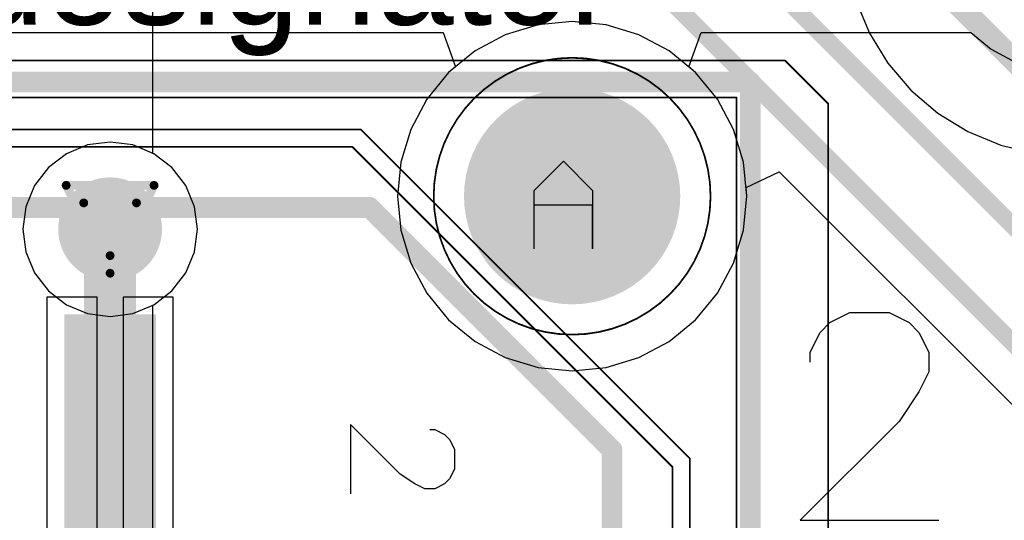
# Model space of a CAD drawing. Header units: millimetres. Extents: x 138 to 555, y 26 to 334.
# Tile 314 of 656: x 224.3 to 229.99, y 243.7 to 246.59. Entities that reach past the tile are written whole.
import ezdxf

# ---------------------------------------------------------------- set-up
doc = ezdxf.new("R2010")
doc.units = ezdxf.units.MM
for name, color, linetype in [('BottomLayer', 5, 'Continuous'), ('BottomSolder', 6, 'Continuous'), ('DrillDrawing', 1, 'Continuous'), ('Mechanical20', 56, 'Continuous'), ('Mechanical27', 56, 'Continuous'), ('MidLayer1', 16, 'Continuous'), ('MidLayer2', 76, 'Continuous'), ('MidLayer3', 90, 'Continuous'), ('MidLayer4', 156, 'Continuous'), ('MultiLayer', 9, 'Continuous'), ('PadHoleLayer', 156, 'Continuous'), ('TopLayer', 1, 'Continuous'), ('TopOverlay', 2, 'Continuous'), ('TopPaste', 8, 'Continuous'), ('TopSolder', 216, 'Continuous'), ('ViaHoleLayer', 16, 'Continuous')]:
    doc.layers.add(name, color=color, linetype=linetype)

# ---------------------------------------------------------------- blocks, each defined once
blk = doc.blocks.new('CON_SAMTEC_QSH_060_01_L_D_A_808')
at = {"layer": 'BottomLayer', "const_width": 0.25}
blk.add_lwpolyline([(-20.19, 2.67, 1), (-19.94, 2.67, 1)], format="xyb", close=True, dxfattribs=at)
at = {"layer": 'BottomSolder', "const_width": 0.625}
blk.add_lwpolyline([(-20.3775, 2.67, 1), (-19.7525, 2.67, 1)], format="xyb", close=True, dxfattribs=at)
at = {"layer": 'Mechanical20', "const_width": 0.01}
for points in [[(-20.85, 3.9), (-20.6, 4.15)], [(20.65, 4.15), (-20.6, 4.15)], [(-20.85, -4.15), (-20.85, 3.9)]]:
    blk.add_lwpolyline(points, dxfattribs=at)
at = {"layer": 'Mechanical20', "const_width": 0.005}
for points in [[(-20.6025, 4.15, 1), (-20.5975, 4.15, 1)], [(-20.6025, 4.15, 1), (-20.5975, 4.15, 1)], [(-20.8525, 3.9, 1), (-20.8475, 3.9, 1)], [(-20.8525, 3.9, 1), (-20.8475, 3.9, 1)]]:
    blk.add_lwpolyline(points, format="xyb", close=True, dxfattribs=at)
at = {"layer": 'Mechanical27'}
for p, q in [((-18.6878, 1.9328), (-18.6593, 1.9614)), ((-18.6593, 1.9614), (-18.6021, 1.9899)), ((-18.6021, 1.9899), (-18.4879, 1.9899)), ((-18.4879, 1.9899), (-18.4307, 1.9614)), ((-18.4307, 1.9614), (-18.4022, 1.9328)), ((-18.7164, 1.8757), (-18.6878, 1.9328)), ((-18.4022, 1.9328), (-18.3736, 1.8757)), ((-18.7164, 1.8471), (-18.7164, 1.8757)), ((-18.3736, 1.8757), (-18.3736, 1.8185)), ((-18.3736, 1.8185), (-18.4022, 1.7614)), ((-18.4022, 1.7614), (-18.4593, 1.6757)), ((-18.4593, 1.6757), (-18.745, 1.3901)), ((-18.745, 1.3901), (-18.345, 1.3901))]:
    blk.add_line(p, q, dxfattribs=at)
at = {"layer": 'Mechanical27', "const_width": 0.01}
for points in [[(20.635, 3.62), (-20.635, 3.62)], [(-20.635, -3.62), (-20.635, 3.62)], [(-20.45, 1.45), (-18.55, 3.35)], [(18.547, 3.35), (-18.55, 3.35)], [(-20.35, 1.4), (-18.5, 3.25)], [(18.5, 3.25), (-18.5, 3.25)], [(-20.45, -3.35), (-20.45, 1.45)], [(-20.35, -3.25), (-20.35, 1.4)]]:
    blk.add_lwpolyline(points, dxfattribs=at)
at = {"layer": 'Mechanical27', "const_width": 0.005}
for points in [[(-20.6375, 3.62, 1), (-20.6325, 3.62, 1)], [(-20.6375, 3.62, 1), (-20.6325, 3.62, 1)], [(-18.5525, 3.35, 1), (-18.5475, 3.35, 1)], [(-18.5525, 3.35, 1), (-18.5475, 3.35, 1)], [(-18.5025, 3.25, 1), (-18.4975, 3.25, 1)], [(-18.5025, 3.25, 1), (-18.4975, 3.25, 1)], [(-20.4525, 1.45, 1), (-20.4475, 1.45, 1)], [(-20.4525, 1.45, 1), (-20.4475, 1.45, 1)], [(-20.3525, 1.4, 1), (-20.3475, 1.4, 1)], [(-20.3525, 1.4, 1), (-20.3475, 1.4, 1)]]:
    blk.add_lwpolyline(points, format="xyb", close=True, dxfattribs=at)
at = {"layer": 'MidLayer1', "const_width": 0.25}
blk.add_lwpolyline([(-20.19, 2.67, 1), (-19.94, 2.67, 1)], format="xyb", close=True, dxfattribs=at)
at = {"layer": 'MidLayer2', "const_width": 0.25}
blk.add_lwpolyline([(-20.19, 2.67, 1), (-19.94, 2.67, 1)], format="xyb", close=True, dxfattribs=at)
at = {"layer": 'MidLayer3', "const_width": 0.25}
blk.add_lwpolyline([(-20.19, 2.67, 1), (-19.94, 2.67, 1)], format="xyb", close=True, dxfattribs=at)
at = {"layer": 'MidLayer4', "const_width": 0.25}
blk.add_lwpolyline([(-20.19, 2.67, 1), (-19.94, 2.67, 1)], format="xyb", close=True, dxfattribs=at)
at = {"layer": 'MultiLayer'}
for points, const_width in [([(-19.265, 2.67, 1), (-20.865, 2.67, 1)], 0.01), ([(-20.8675, 2.67, 1), (-20.8625, 2.67, 1)], 0.005), ([(-19.2675, 2.67, 1), (-19.2625, 2.67, 1)], 0.005)]:
    blk.add_lwpolyline(points, format="xyb", close=True, dxfattribs=dict(at, const_width=const_width))
at = {"layer": 'PadHoleLayer', "const_width": 0.525}
blk.add_lwpolyline([(-20.3275, 2.67, 1), (-19.8025, 2.67, 1)], format="xyb", close=True, dxfattribs=at)
at = {"layer": 'TopLayer', "const_width": 0.25}
blk.add_lwpolyline([(-20.19, 2.67, 1), (-19.94, 2.67, 1)], format="xyb", close=True, dxfattribs=at)
at = {"layer": 'TopLayer'}
blk.add_solid([(-19.3325, -0.215), (-16.7925, -0.215), (-19.3325, 0.215), (-16.7925, 0.215)], dxfattribs=at)
at = {"layer": 'TopOverlay'}
for p, q in [((-18.1926, 3.9889), (-18.1926, 4.7887)), ((-19.278, 4.6744), (-19.1638, 4.7316)), ((-19.1638, 4.7316), (-19.0495, 4.7316)), ((-19.0495, 4.7316), (-18.9353, 4.6744)), ((-19.3352, 4.6173), (-19.278, 4.6744)), ((-18.9353, 4.6744), (-18.7639, 4.5602)), ((-19.3923, 4.503), (-19.3352, 4.6173)), ((-18.7639, 4.5602), (-18.1926, 3.9889)), ((-19.3923, 4.2745), (-19.3923, 4.503)), ((-19.3352, 4.1603), (-19.3923, 4.2745)), ((-19.278, 4.1031), (-19.3352, 4.1603)), ((-19.1638, 4.046), (-19.278, 4.1031)), ((-19.1066, 4.046), (-19.1638, 4.046))]:
    blk.add_line(p, q, dxfattribs=at)
at = {"layer": 'TopOverlay', "const_width": 0.12}
for points in [[(-20.725, -3.7), (-20.725, 3.7)], [(-17.7, 3.7), (-20.725, 3.7)], [(-20, 1.5), (-18.6, 2.9)], [(-17.7, 2.9), (-18.6, 2.9)], [(-20, -2.9), (-20, 1.5)]]:
    blk.add_lwpolyline(points, dxfattribs=at)
at = {"layer": 'TopOverlay', "const_width": 0.06}
for points in [[(-20.755, 3.7, 1), (-20.695, 3.7, 1)], [(-20.755, 3.7, 1), (-20.695, 3.7, 1)], [(-18.63, 2.9, 1), (-18.57, 2.9, 1)], [(-18.63, 2.9, 1), (-18.57, 2.9, 1)], [(-20.03, 1.5, 1), (-19.97, 1.5, 1)], [(-20.03, 1.5, 1), (-19.97, 1.5, 1)]]:
    blk.add_lwpolyline(points, format="xyb", close=True, dxfattribs=at)
at = {"layer": 'TopPaste'}
blk.add_solid([(-19.3325, -0.215), (-16.7925, -0.215), (-19.3325, 0.215), (-16.7925, 0.215)], dxfattribs=at)
at = {"layer": 'TopSolder', "const_width": 0.625}
blk.add_lwpolyline([(-20.3775, 2.67, 1), (-19.7525, 2.67, 1)], format="xyb", close=True, dxfattribs=at)
at = {"layer": 'TopSolder'}
blk.add_solid([(-19.3825, -0.265), (-16.7425, -0.265), (-19.3825, 0.265), (-16.7425, 0.265)], dxfattribs=at)

msp = doc.modelspace()

# ---------------------------------------------------------------- linework, layer by layer
at = {"layer": 'BottomLayer'}
for p, q in [((191.481, 246.5195), (226.7451, 246.5195)), ((226.7451, 246.5195), (226.8167, 246.3195)), ((228.1642, 246.3195), (228.2358, 246.5195)), ((228.2358, 246.5195), (229.7941, 246.5195)), ((229.7941, 246.5195), (229.9127, 246.4223)), ((229.9127, 246.4223), (230.0551, 246.3461)), ((226.7764, 246.2865), (226.6508, 246.1334)), ((226.8167, 246.3195), (226.7764, 246.2865)), ((228.2045, 246.2865), (228.1642, 246.3195)), ((228.3301, 246.1334), (228.2045, 246.2865)), ((226.6508, 246.1334), (226.5575, 245.9588)), ((228.4234, 245.9588), (228.3301, 246.1334)), ((226.5575, 245.9588), (226.5, 245.7694)), ((228.4809, 245.7694), (228.4234, 245.9588)), ((226.5, 245.7694), (226.4806, 245.5724)), ((228.5003, 245.5724), (228.4809, 245.7694)), ((226.4806, 245.5724), (226.5, 245.3754)), ((228.4809, 245.3754), (228.5003, 245.5724)), ((226.5, 245.3754), (226.5575, 245.1859)), ((228.4234, 245.1859), (228.4809, 245.3754)), ((226.5575, 245.1859), (226.6508, 245.0113)), ((228.3301, 245.0113), (228.4234, 245.1859)), ((226.6508, 245.0113), (226.7764, 244.8583)), ((228.2045, 244.8583), (228.3301, 245.0113)), ((226.7764, 244.8583), (226.9294, 244.7327)), ((228.0515, 244.7327), (228.2045, 244.8583)), ((226.9294, 244.7327), (227.104, 244.6394)), ((227.8769, 244.6394), (228.0515, 244.7327)), ((227.104, 244.6394), (227.2934, 244.5819)), ((227.6875, 244.5819), (227.8769, 244.6394)), ((227.2934, 244.5819), (227.4905, 244.5625)), ((227.4905, 244.5625), (227.6875, 244.5819))]:
    msp.add_line(p, q, dxfattribs=at)
at = {"layer": 'BottomLayer', "const_width": 0.3}
msp.add_lwpolyline([(224.6704, 245.3814, 1), (224.9704, 245.3814, 1)], format="xyb", close=True, dxfattribs=at)
at = {"layer": 'DrillDrawing'}
for p, q in [((227.2704, 245.6062), (227.4397, 245.7755)), ((227.4397, 245.7755), (227.6089, 245.6062)), ((227.2704, 245.2677), (227.2704, 245.6062)), ((227.6089, 245.6062), (227.6089, 245.2677)), ((227.6089, 245.5216), (227.2704, 245.5216)), ((227.6089, 245.2677), (227.6089, 245.5216))]:
    msp.add_line(p, q, dxfattribs=at)
at = {"layer": 'DrillDrawing', "const_width": 0.0508}
for points in [[(224.5664, 245.6354), (225.0744, 245.6354)], [(224.5664, 245.6354), (224.8204, 245.1274)], [(224.8204, 245.1274), (225.0744, 245.6354)], [(224.668, 245.5338), (224.9728, 245.5338)], [(224.668, 245.5338), (224.8204, 245.229)], [(224.8204, 245.229), (224.9728, 245.5338)]]:
    msp.add_lwpolyline(points, dxfattribs=at)
at = {"layer": 'DrillDrawing', "const_width": 0.0254}
for points in [[(224.5537, 245.6354, 1), (224.5791, 245.6354, 1)], [(224.5537, 245.6354, 1), (224.5791, 245.6354, 1)], [(225.0617, 245.6354, 1), (225.0871, 245.6354, 1)], [(225.0617, 245.6354, 1), (225.0871, 245.6354, 1)], [(224.6553, 245.5338, 1), (224.6807, 245.5338, 1)], [(224.6553, 245.5338, 1), (224.6807, 245.5338, 1)], [(224.9601, 245.5338, 1), (224.9855, 245.5338, 1)], [(224.9601, 245.5338, 1), (224.9855, 245.5338, 1)], [(224.8077, 245.229, 1), (224.8331, 245.229, 1)], [(224.8077, 245.229, 1), (224.8331, 245.229, 1)], [(224.8077, 245.1274, 1), (224.8331, 245.1274, 1)], [(224.8077, 245.1274, 1), (224.8331, 245.1274, 1)]]:
    msp.add_lwpolyline(points, format="xyb", close=True, dxfattribs=at)
at = {"layer": 'MidLayer1'}
for p, q in [((225.0679, 245.8201), (225.0679, 284.1173)), ((227.4905, 246.5822), (227.2934, 246.5628)), ((227.6875, 246.5628), (227.4905, 246.5822)), ((227.2934, 246.5628), (227.104, 246.5054)), ((227.8769, 246.5054), (227.6875, 246.5628)), ((227.104, 246.5054), (226.9294, 246.4121)), ((228.0515, 246.4121), (227.8769, 246.5054)), ((226.9294, 246.4121), (226.7764, 246.2865)), ((228.2045, 246.2865), (228.0515, 246.4121)), ((226.7764, 246.2865), (226.6508, 246.1334)), ((228.3301, 246.1334), (228.2045, 246.2865)), ((226.6508, 246.1334), (226.5575, 245.9588)), ((228.4234, 245.9588), (228.3301, 246.1334)), ((226.5575, 245.9588), (226.5, 245.7694)), ((228.4809, 245.7694), (228.4234, 245.9588)), ((225.0726, 245.8182), (225.0679, 245.8201)), ((225.1771, 245.738), (225.0726, 245.8182)), ((225.2572, 245.6336), (225.1771, 245.738)), ((226.5, 245.7694), (226.4806, 245.5724)), ((228.5003, 245.5724), (228.4809, 245.7694)), ((225.3076, 245.512), (225.2572, 245.6336)), ((226.4806, 245.5724), (226.5, 245.3754)), ((228.4809, 245.3754), (228.5003, 245.5724)), ((225.3248, 245.3814), (225.3076, 245.512)), ((225.3076, 245.2509), (225.3248, 245.3814)), ((226.5, 245.3754), (226.5575, 245.1859)), ((228.4234, 245.1859), (228.4809, 245.3754)), ((225.2572, 245.1293), (225.3076, 245.2509)), ((226.5575, 245.1859), (226.6508, 245.0113)), ((228.3301, 245.0113), (228.4234, 245.1859)), ((225.1771, 245.0248), (225.2572, 245.1293)), ((225.0726, 244.9447), (225.1771, 245.0248)), ((226.6508, 245.0113), (226.7764, 244.8583)), ((228.2045, 244.8583), (228.3301, 245.0113)), ((225.0679, 244.9427), (225.0726, 244.9447)), ((225.0679, 242.1578), (225.0679, 244.9427)), ((226.7764, 244.8583), (226.9294, 244.7327)), ((228.0515, 244.7327), (228.2045, 244.8583)), ((226.9294, 244.7327), (227.104, 244.6394)), ((227.8769, 244.6394), (228.0515, 244.7327)), ((227.104, 244.6394), (227.2934, 244.5819)), ((227.6875, 244.5819), (227.8769, 244.6394)), ((227.2934, 244.5819), (227.4905, 244.5625)), ((227.4905, 244.5625), (227.6875, 244.5819))]:
    msp.add_line(p, q, dxfattribs=at)
at = {"layer": 'MidLayer1', "const_width": 0.3}
msp.add_lwpolyline([(224.6704, 245.3814, 1), (224.9704, 245.3814, 1)], format="xyb", close=True, dxfattribs=at)
at = {"layer": 'MidLayer2'}
for p, q in [((227.4905, 246.5822), (227.2934, 246.5628)), ((227.6875, 246.5628), (227.4905, 246.5822)), ((227.2934, 246.5628), (227.104, 246.5054)), ((227.8769, 246.5054), (227.6875, 246.5628)), ((227.104, 246.5054), (226.9294, 246.4121)), ((228.0515, 246.4121), (227.8769, 246.5054)), ((226.9294, 246.4121), (226.7764, 246.2865)), ((228.2045, 246.2865), (228.0515, 246.4121)), ((226.7764, 246.2865), (226.6508, 246.1334)), ((228.3301, 246.1334), (228.2045, 246.2865)), ((226.6508, 246.1334), (226.5575, 245.9588)), ((228.4234, 245.9588), (228.3301, 246.1334)), ((226.5575, 245.9588), (226.5, 245.7694)), ((228.4809, 245.7694), (228.4234, 245.9588)), ((226.5, 245.7694), (226.4806, 245.5724)), ((228.5003, 245.5724), (228.4809, 245.7694)), ((226.4806, 245.5724), (226.5, 245.3754)), ((228.4809, 245.3754), (228.5003, 245.5724)), ((226.5, 245.3754), (226.5575, 245.1859)), ((228.4234, 245.1859), (228.4809, 245.3754)), ((226.5575, 245.1859), (226.6508, 245.0113)), ((228.3301, 245.0113), (228.4234, 245.1859)), ((226.6508, 245.0113), (226.7764, 244.8583)), ((228.2045, 244.8583), (228.3301, 245.0113)), ((226.7764, 244.8583), (226.9294, 244.7327)), ((228.0515, 244.7327), (228.2045, 244.8583)), ((226.9294, 244.7327), (227.104, 244.6394)), ((227.8769, 244.6394), (228.0515, 244.7327)), ((227.104, 244.6394), (227.2934, 244.5819)), ((227.6875, 244.5819), (227.8769, 244.6394)), ((227.2934, 244.5819), (227.4905, 244.5625)), ((227.4905, 244.5625), (227.6875, 244.5819))]:
    msp.add_line(p, q, dxfattribs=at)
at = {"layer": 'MidLayer2', "const_width": 0.3}
msp.add_lwpolyline([(224.6704, 245.3814, 1), (224.9704, 245.3814, 1)], format="xyb", close=True, dxfattribs=at)
at = {"layer": 'MidLayer3'}
for p, q in [((227.4905, 246.5822), (227.2934, 246.5628)), ((227.6875, 246.5628), (227.4905, 246.5822)), ((227.2934, 246.5628), (227.104, 246.5054)), ((227.8769, 246.5054), (227.6875, 246.5628)), ((227.104, 246.5054), (226.9294, 246.4121)), ((228.0515, 246.4121), (227.8769, 246.5054)), ((226.9294, 246.4121), (226.7764, 246.2865)), ((228.2045, 246.2865), (228.0515, 246.4121)), ((226.7764, 246.2865), (226.6508, 246.1334)), ((228.3301, 246.1334), (228.2045, 246.2865)), ((226.6508, 246.1334), (226.5575, 245.9588)), ((228.4234, 245.9588), (228.3301, 246.1334)), ((226.5575, 245.9588), (226.5, 245.7694)), ((228.4809, 245.7694), (228.4234, 245.9588)), ((226.5, 245.7694), (226.4806, 245.5724)), ((228.5003, 245.5724), (228.4809, 245.7694)), ((226.4806, 245.5724), (226.5, 245.3754)), ((228.4809, 245.3754), (228.5003, 245.5724)), ((226.5, 245.3754), (226.5575, 245.1859)), ((228.4234, 245.1859), (228.4809, 245.3754)), ((226.5575, 245.1859), (226.6508, 245.0113)), ((228.3301, 245.0113), (228.4234, 245.1859)), ((226.6508, 245.0113), (226.7764, 244.8583)), ((228.2045, 244.8583), (228.3301, 245.0113)), ((226.7764, 244.8583), (226.9294, 244.7327)), ((228.0515, 244.7327), (228.2045, 244.8583)), ((226.9294, 244.7327), (227.104, 244.6394)), ((227.8769, 244.6394), (228.0515, 244.7327)), ((227.104, 244.6394), (227.2934, 244.5819)), ((227.6875, 244.5819), (227.8769, 244.6394)), ((227.2934, 244.5819), (227.4905, 244.5625)), ((227.4905, 244.5625), (227.6875, 244.5819))]:
    msp.add_line(p, q, dxfattribs=at)
at = {"layer": 'MidLayer3', "const_width": 0.3}
msp.add_lwpolyline([(224.6704, 245.3814, 1), (224.9704, 245.3814, 1)], format="xyb", close=True, dxfattribs=at)
at = {"layer": 'MidLayer4'}
for p, q in [((229.1303, 246.7044), (229.2086, 246.5154)), ((227.4905, 246.5822), (227.2934, 246.5628)), ((227.6875, 246.5628), (227.4905, 246.5822)), ((227.2934, 246.5628), (227.104, 246.5054)), ((227.8769, 246.5054), (227.6875, 246.5628)), ((229.2086, 246.5154), (229.3155, 246.3409)), ((227.104, 246.5054), (226.9294, 246.4121)), ((228.0515, 246.4121), (227.8769, 246.5054)), ((226.9294, 246.4121), (226.7764, 246.2865)), ((228.2045, 246.2865), (228.0515, 246.4121)), ((229.3155, 246.3409), (229.4484, 246.1853)), ((226.7764, 246.2865), (226.6508, 246.1334)), ((228.3301, 246.1334), (228.2045, 246.2865)), ((229.4484, 246.1853), (229.604, 246.0524)), ((226.6508, 246.1334), (226.5575, 245.9588)), ((228.4234, 245.9588), (228.3301, 246.1334)), ((229.604, 246.0524), (229.7784, 245.9455)), ((226.5575, 245.9588), (226.5, 245.7694)), ((228.4809, 245.7694), (228.4234, 245.9588)), ((229.7784, 245.9455), (229.9675, 245.8672)), ((224.8204, 245.8857), (224.6899, 245.8686)), ((224.951, 245.8686), (224.8204, 245.8857)), ((224.6899, 245.8686), (224.5683, 245.8182)), ((225.0726, 245.8182), (224.951, 245.8686)), ((229.9675, 245.8672), (230.1665, 245.8194)), ((224.5683, 245.8182), (224.4638, 245.738)), ((225.1771, 245.738), (225.0726, 245.8182)), ((224.4638, 245.738), (224.3837, 245.6336)), ((225.2572, 245.6336), (225.1771, 245.738)), ((226.5, 245.7694), (226.4806, 245.5724)), ((228.5003, 245.5724), (228.4809, 245.7694)), ((224.3837, 245.6336), (224.3333, 245.512)), ((225.3076, 245.512), (225.2572, 245.6336)), ((226.4806, 245.5724), (226.5, 245.3754)), ((228.4809, 245.3754), (228.5003, 245.5724)), ((224.3333, 245.512), (224.3161, 245.3814)), ((225.3248, 245.3814), (225.3076, 245.512)), ((224.3161, 245.3814), (224.3333, 245.2509)), ((225.3076, 245.2509), (225.3248, 245.3814)), ((226.5, 245.3754), (226.5575, 245.1859)), ((228.4234, 245.1859), (228.4809, 245.3754)), ((224.3333, 245.2509), (224.3837, 245.1293)), ((225.2572, 245.1293), (225.3076, 245.2509)), ((226.5575, 245.1859), (226.6508, 245.0113)), ((228.3301, 245.0113), (228.4234, 245.1859)), ((224.3837, 245.1293), (224.4638, 245.0248)), ((225.1771, 245.0248), (225.2572, 245.1293)), ((224.4638, 245.0248), (224.5683, 244.9447)), ((225.0726, 244.9447), (225.1771, 245.0248)), ((226.6508, 245.0113), (226.7764, 244.8583)), ((228.2045, 244.8583), (228.3301, 245.0113)), ((224.5683, 244.9447), (224.6899, 244.8943)), ((224.951, 244.8943), (225.0726, 244.9447)), ((224.6899, 244.8943), (224.8204, 244.8771)), ((224.8204, 244.8771), (224.951, 244.8943)), ((226.7764, 244.8583), (226.9294, 244.7327)), ((228.0515, 244.7327), (228.2045, 244.8583)), ((226.9294, 244.7327), (227.104, 244.6394)), ((227.8769, 244.6394), (228.0515, 244.7327)), ((227.104, 244.6394), (227.2934, 244.5819)), ((227.6875, 244.5819), (227.8769, 244.6394)), ((227.2934, 244.5819), (227.4905, 244.5625)), ((227.4905, 244.5625), (227.6875, 244.5819))]:
    msp.add_line(p, q, dxfattribs=at)
at = {"layer": 'MidLayer4', "const_width": 0.3}
msp.add_lwpolyline([(224.6704, 245.3814, 1), (224.9704, 245.3814, 1)], format="xyb", close=True, dxfattribs=at)
at = {"layer": 'MultiLayer', "const_width": 0.3}
msp.add_lwpolyline([(224.6704, 245.3814, 1), (224.9704, 245.3814, 1)], format="xyb", close=True, dxfattribs=at)
at = {"layer": 'TopLayer'}
for p, q in [((227.6315, 246.7693), (227.5407, 246.5773)), ((227.4905, 246.5822), (227.2934, 246.5628)), ((227.5407, 246.5773), (227.4905, 246.5822)), ((227.2934, 246.5628), (227.104, 246.5054)), ((227.104, 246.5054), (226.9294, 246.4121)), ((226.9294, 246.4121), (226.7764, 246.2865)), ((226.7764, 246.2865), (226.6508, 246.1334)), ((226.6508, 246.1334), (226.5575, 245.9588)), ((226.5575, 245.9588), (226.5, 245.7694)), ((226.5, 245.7694), (226.4806, 245.5724)), ((228.4954, 245.6227), (228.6874, 245.7135)), ((228.6874, 245.7135), (231.6892, 242.7117)), ((228.5003, 245.5724), (228.4954, 245.6227)), ((226.4806, 245.5724), (226.5, 245.3754)), ((228.4809, 245.3754), (228.5003, 245.5724)), ((226.5, 245.3754), (226.5575, 245.1859)), ((228.4234, 245.1859), (228.4809, 245.3754)), ((226.5575, 245.1859), (226.6508, 245.0113)), ((228.3301, 245.0113), (228.4234, 245.1859)), ((224.7455, 244.9899), (224.4555, 244.9899)), ((224.4555, 244.9899), (224.4555, 243.6449)), ((224.7455, 243.6449), (224.7455, 244.9899)), ((225.1855, 244.9899), (224.8955, 244.9899)), ((224.8955, 244.9899), (224.8955, 243.6449)), ((225.1855, 243.6449), (225.1855, 244.9899)), ((226.6508, 245.0113), (226.7764, 244.8583)), ((228.2045, 244.8583), (228.3301, 245.0113)), ((226.7764, 244.8583), (226.9294, 244.7327)), ((228.0515, 244.7327), (228.2045, 244.8583)), ((226.9294, 244.7327), (227.104, 244.6394)), ((227.8769, 244.6394), (228.0515, 244.7327)), ((227.104, 244.6394), (227.2934, 244.5819)), ((227.6875, 244.5819), (227.8769, 244.6394)), ((227.2934, 244.5819), (227.4905, 244.5625)), ((227.4905, 244.5625), (227.6875, 244.5819))]:
    msp.add_line(p, q, dxfattribs=at)
for points, const_width in [([(225.4203, 250.9805), (233.3839, 243.0169)], 0.13), ([(227.8807, 247.5582), (232.7365, 242.7025)], 0.1), ([(227.5772, 247.1841), (231.9441, 242.8172)], 0.1), ([(224.8204, 243.5699), (224.8204, 245.3814)], 0.3)]:
    msp.add_lwpolyline(points, dxfattribs=dict(at, const_width=const_width))
for points, const_width in [([(224.6704, 245.3814, 1), (224.9704, 245.3814, 1)], 0.3), ([(224.7455, 245.3814, 1), (224.8954, 245.3814, 1)], 0.15), ([(224.7455, 243.5699, 1), (224.8954, 243.5699, 1)], 0.15)]:
    msp.add_lwpolyline(points, format="xyb", close=True, dxfattribs=dict(at, const_width=const_width))
at = {"layer": 'ViaHoleLayer', "const_width": 0.15}
msp.add_lwpolyline([(224.7455, 245.3814, 1), (224.8954, 245.3814, 1)], format="xyb", close=True, dxfattribs=at)

# ---------------------------------------------------------------- block references
at = {"rotation": 270}
msp.add_blockref('CON_SAMTEC_QSH_060_01_L_D_A_808', (224.8205, 225.5074), dxfattribs=at)

# ---------------------------------------------------------------- texts
at = {"layer": 'Mechanical27'}
msp.add_text('.designator', height=0.599999, dxfattribs=at).set_placement((223.7726, 246.5638))

doc.saveas('drawing.dxf')
